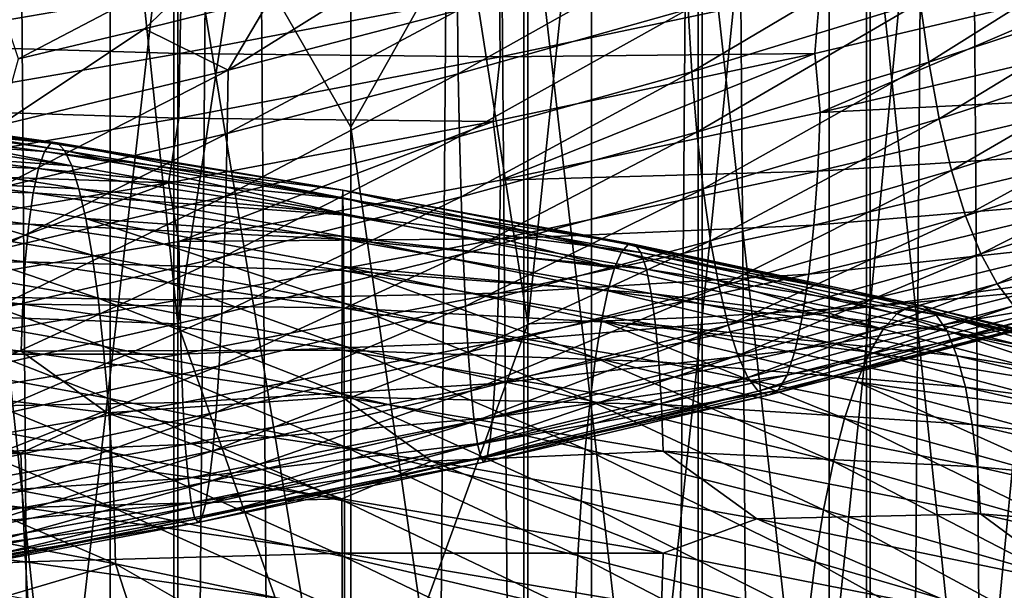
# Model space of a CAD drawing. Header units: metres. Extents: x -44 to 117, y -432 to 89.
# Tile 571 of 656: x -2.08 to 4.1, y -243.75 to -240.17. Entities that reach past the tile are written whole.
import ezdxf

# ---------------------------------------------------------------- set-up
doc = ezdxf.new("R2010")
doc.units = ezdxf.units.M
doc.layers.add('solid_125568', color=7, linetype='CONTINUOUS')

msp = doc.modelspace()

# ---------------------------------------------------------------- linework, layer by layer
at = {"layer": 'solid_125568'}
for points in [[(0, -312.351715, 242.333755), (0, -117.55674, 207.986145), (-1.509208, -117.572006, 207.899582)], [(1.509208, -312.366974, 242.247192), (1.509208, -117.572006, 207.899582), (0, -117.55674, 207.986145)], [(1.509208, -312.366974, 242.247192), (0, -117.55674, 207.986145), (0, -312.351715, 242.333755)], [(-1.509208, -312.366974, 242.247192), (-1.509208, -117.572006, 207.899582), (-2.998006, -117.617592, 207.641052)], [(-2.998006, -312.412567, 241.988663), (-1.509208, -312.366974, 242.247192), (-2.998006, -117.617592, 207.641052)], [(-1.509208, -312.366974, 242.247192), (0, -312.351715, 242.333755), (-1.509208, -117.572006, 207.899582)], [(2.998006, -312.412567, 241.988663), (2.998006, -117.617592, 207.641052), (1.509208, -117.572006, 207.899582)], [(1.509208, -312.366974, 242.247192), (2.998006, -312.412567, 241.988663), (1.509208, -117.572006, 207.899582)], [(4.446262, -312.487854, 241.561676), (4.446262, -117.692879, 207.214066), (2.998006, -117.617592, 207.641052)], [(2.998006, -312.412567, 241.988663), (4.446262, -312.487854, 241.561676), (2.998006, -117.617592, 207.641052)], [(2.998006, -316.805725, 217.073853), (2.998006, -122.010742, 182.726242), (4.446262, -121.935455, 183.153229)], [(4.446262, -316.730438, 217.500839), (2.998006, -316.805725, 217.073853), (4.446262, -121.935455, 183.153229)], [(-2.998006, -316.805725, 217.073853), (-2.998006, -122.010742, 182.726242), (-1.509208, -122.056328, 182.467712)], [(-1.509208, -316.851318, 216.815323), (-2.998006, -316.805725, 217.073853), (-1.509208, -122.056328, 182.467712)], [(-1.509208, -316.851318, 216.815323), (-1.509208, -122.056328, 182.467712), (0, -122.071594, 182.381149)], [(0, -316.866577, 216.72876), (0, -122.071594, 182.381149), (1.509208, -122.056328, 182.467712)], [(1.509208, -316.851318, 216.815323), (0, -316.866577, 216.72876), (1.509208, -122.056328, 182.467712)], [(1.509208, -316.851318, 216.815323), (1.509208, -122.056328, 182.467712), (2.998006, -122.010742, 182.726242)], [(2.998006, -316.805725, 217.073853), (1.509208, -316.851318, 216.815323), (2.998006, -122.010742, 182.726242)], [(0, -316.866577, 216.72876), (-1.509208, -316.851318, 216.815323), (0, -122.071594, 182.381149)], [(3.254865, -241.965134, 949.571716), (4.252891, -241.872818, 949.087769), (4.252891, -231.529037, 950.948547)], [(3.254865, -231.596939, 951.436462), (3.254865, -241.965134, 949.571716), (4.252891, -231.529037, 950.948547)], [(2.201037, -242.032196, 949.92334), (3.254865, -241.965134, 949.571716), (3.254865, -231.596939, 951.436462)], [(2.201037, -231.646255, 951.791016), (2.201037, -242.032196, 949.92334), (3.254865, -231.596939, 951.436462)], [(-2.177384, -231.647125, 951.797302), (-1.085199, -242.073517, 950.139832), (-1.085199, -231.676636, 952.009338)], [(-2.177384, -231.647125, 951.797302), (-2.177384, -242.033386, 949.929565), (-1.085199, -242.073517, 950.139832)], [(1.109473, -242.072922, 950.136719), (2.201037, -242.032196, 949.92334), (2.201037, -231.646255, 951.791016)], [(1.109473, -231.676193, 952.006165), (1.109473, -242.072922, 950.136719), (2.201037, -231.646255, 951.791016)], [(0, -234.959061, 951.54834), (-1.085199, -231.676636, 952.009338), (-1.085199, -242.073517, 950.139832)], [(1.109473, -231.676193, 952.006165), (0, -234.959061, 951.54834), (1.109473, -242.072922, 950.136719)], [(0, -245.126053, 949.558044), (0, -234.959061, 951.54834), (-1.085199, -242.073517, 950.139832)], [(1.109473, -242.072922, 950.136719), (0, -234.959061, 951.54834), (0, -245.126053, 949.558044)], [(0, -235.984512, 934.088745), (0, -240.83963, 933.094543), (-1.109473, -238.914276, 933.578735)], [(1.085199, -238.913666, 933.575623), (0, -240.83963, 933.094543), (0, -235.984512, 934.088745)], [(-1.109473, -238.914276, 933.578735), (-2.201037, -248.426346, 931.5755), (-2.201037, -238.955002, 933.792114)], [(-1.109473, -238.914276, 933.578735), (-1.109473, -248.374939, 931.364441), (-2.201037, -248.426346, 931.5755)], [(0, -245.667389, 931.975098), (-1.109473, -248.374939, 931.364441), (-1.109473, -238.914276, 933.578735)], [(0, -240.83963, 933.094543), (0, -245.667389, 931.975098), (-1.109473, -238.914276, 933.578735)], [(1.085199, -238.913666, 933.575623), (1.085199, -248.374176, 931.361389), (0, -240.83963, 933.094543)], [(2.177384, -248.42485, 931.569336), (1.085199, -248.374176, 931.361389), (1.085199, -238.913666, 933.575623)], [(2.177384, -238.953827, 933.78595), (2.177384, -248.42485, 931.569336), (1.085199, -238.913666, 933.575623)], [(3.232239, -248.508774, 931.914246), (2.177384, -248.42485, 931.569336), (2.177384, -238.953827, 933.78595)], [(3.232239, -239.020309, 934.134583), (3.232239, -248.508774, 931.914246), (2.177384, -238.953827, 933.78595)], [(4.231679, -248.624634, 932.390137), (3.232239, -248.508774, 931.914246), (3.232239, -239.020309, 934.134583)], [(4.231679, -239.112106, 934.615723), (4.231679, -248.624634, 932.390137), (3.232239, -239.020309, 934.134583)], [(3.621901, -240.432785, 957.305298), (3.56856, -240.056, 957.178162), (4.960423, -239.591751, 956.808899)], [(5.034594, -239.966278, 956.930237), (3.621901, -240.432785, 957.305298), (4.960423, -239.591751, 956.808899)], [(2.136696, -240.491821, 957.400024), (2.11307, -240.100342, 957.325012), (3.529019, -239.665833, 957.105652)], [(3.56856, -240.056, 957.178162), (2.136696, -240.491821, 957.400024), (3.529019, -239.665833, 957.105652)], [(-0.769206, -239.720703, 957.448547), (-2.083708, -240.410461, 957.135193), (-2.197899, -240.065109, 957.218506)], [(-0.769206, -239.720703, 957.448547), (-1.294148, -240.222076, 957.274902), (-2.083708, -240.410461, 957.135193)], [(-0.769206, -239.720703, 957.448547), (-0.500275, -240.024338, 957.369019), (-1.294148, -240.222076, 957.274902)], [(0.673332, -240.505325, 957.394165), (0.668668, -240.108932, 957.377747), (2.098341, -239.704453, 957.308899)], [(2.11307, -240.100342, 957.325012), (0.673332, -240.505325, 957.394165), (2.098341, -239.704453, 957.308899)], [(-0.768699, -240.4832, 957.295776), (-0.500275, -240.024338, 957.369019), (0.294425, -239.81752, 957.417175)], [(0.668668, -240.108932, 957.377747), (-0.768699, -240.4832, 957.295776), (0.294425, -239.81752, 957.417175)], [(4.901782, -239.90773, 962.353027), (2.908783, -240.377304, 962.688599), (2.941173, -240.747406, 962.576721)], [(2.940733, -239.974167, 962.729004), (2.908783, -240.377304, 962.688599), (4.901782, -239.90773, 962.353027)], [(4.901782, -239.90773, 962.353027), (2.941173, -240.747406, 962.576721), (4.912025, -240.281219, 962.242798)], [(-3.006006, -239.934586, 962.256226), (-3.039758, -240.320084, 962.387268), (-1.063312, -239.977539, 962.677124)], [(-1.063312, -239.977539, 962.677124), (-3.039758, -240.320084, 962.387268), (-1.072293, -240.377792, 962.754028)], [(-1.063312, -239.977539, 962.677124), (-1.072293, -240.377792, 962.754028), (0.932248, -239.994171, 962.838135)], [(0.932248, -239.994171, 962.838135), (0.936861, -240.399307, 962.855469), (2.940733, -239.974167, 962.729004)], [(2.940733, -239.974167, 962.729004), (0.936861, -240.399307, 962.855469), (2.908783, -240.377304, 962.688599)], [(3.68793, -240.787567, 957.484192), (3.621901, -240.432785, 957.305298), (5.034594, -239.966278, 956.930237)], [(5.126318, -240.31842, 957.101685), (3.68793, -240.787567, 957.484192), (5.034594, -239.966278, 956.930237)], [(-0.768699, -240.4832, 957.295776), (-1.294148, -240.222076, 957.274902), (-0.500275, -240.024338, 957.369019)], [(0.932248, -239.994171, 962.838135), (-1.072293, -240.377792, 962.754028), (0.936861, -240.399307, 962.855469)], [(-0.774153, -240.879593, 957.311401), (-0.768699, -240.4832, 957.295776), (0.668668, -240.108932, 957.377747)], [(0.673332, -240.505325, 957.394165), (-0.774153, -240.879593, 957.311401), (0.668668, -240.108932, 957.377747)], [(0.680777, -240.897522, 957.470032), (0.673332, -240.505325, 957.394165), (2.11307, -240.100342, 957.325012)], [(2.136696, -240.491821, 957.400024), (0.680777, -240.897522, 957.470032), (2.11307, -240.100342, 957.325012)], [(2.16861, -240.870239, 957.530884), (2.136696, -240.491821, 957.400024), (3.56856, -240.056, 957.178162)], [(3.621901, -240.432785, 957.305298), (2.16861, -240.870239, 957.530884), (3.56856, -240.056, 957.178162)], [(-2.197513, -240.826736, 957.064514), (-2.083708, -240.410461, 957.135193), (-1.294148, -240.222076, 957.274902)], [(-0.768699, -240.4832, 957.295776), (-2.197513, -240.826736, 957.064514), (-1.294148, -240.222076, 957.274902)], [(4.912025, -240.281219, 962.242798), (2.941173, -240.747406, 962.576721), (4.887396, -240.648987, 962.076477)], [(-3.039758, -240.320084, 962.387268), (-3.064903, -240.719772, 962.46167), (-1.072293, -240.377792, 962.754028)], [(3.765458, -241.11171, 957.711853), (3.68793, -240.787567, 957.484192), (5.126318, -240.31842, 957.101685)], [(5.233917, -240.639633, 957.320374), (3.765458, -241.11171, 957.711853), (5.126318, -240.31842, 957.101685)], [(-1.072293, -240.377792, 962.754028), (-3.064903, -240.719772, 962.46167), (-1.077789, -240.782944, 962.770569)], [(-1.072293, -240.377792, 962.754028), (-1.077789, -240.782944, 962.770569), (0.936861, -240.399307, 962.855469)], [(0.936861, -240.399307, 962.855469), (-1.077789, -240.782944, 962.770569), (0.890945, -240.804047, 962.810791)], [(2.908783, -240.377304, 962.688599), (0.890945, -240.804047, 962.810791), (0.937209, -241.172974, 962.70166)], [(0.936861, -240.399307, 962.855469), (0.890945, -240.804047, 962.810791), (2.908783, -240.377304, 962.688599)], [(2.908783, -240.377304, 962.688599), (0.937209, -241.172974, 962.70166), (2.941173, -240.747406, 962.576721)], [(-2.213025, -241.222641, 957.078369), (-2.197513, -240.826736, 957.064514), (-0.768699, -240.4832, 957.295776)], [(-0.774153, -240.879593, 957.311401), (-2.213025, -241.222641, 957.078369), (-0.768699, -240.4832, 957.295776)], [(2.208203, -241.226898, 957.714539), (2.16861, -240.870239, 957.530884), (3.621901, -240.432785, 957.305298)], [(3.68793, -240.787567, 957.484192), (2.208203, -241.226898, 957.714539), (3.621901, -240.432785, 957.305298)], [(-0.782976, -241.271896, 957.386475), (-0.774153, -240.879593, 957.311401), (0.673332, -240.505325, 957.394165)], [(0.680777, -240.897522, 957.470032), (-0.782976, -241.271896, 957.386475), (0.673332, -240.505325, 957.394165)], [(0.690904, -241.27684, 957.602295), (0.680777, -240.897522, 957.470032), (2.136696, -240.491821, 957.400024)], [(2.16861, -240.870239, 957.530884), (0.690904, -241.27684, 957.602295), (2.136696, -240.491821, 957.400024)], [(4.887396, -240.648987, 962.076477), (2.926339, -241.115204, 962.407532), (4.847693, -240.98967, 961.858032)], [(2.941173, -240.747406, 962.576721), (2.926339, -241.115204, 962.407532), (4.887396, -240.648987, 962.076477)], [(3.853026, -241.396698, 957.985413), (3.765458, -241.11171, 957.711853), (5.233917, -240.639633, 957.320374)], [(5.355451, -240.921417, 957.583618), (3.853026, -241.396698, 957.985413), (5.233917, -240.639633, 957.320374)], [(-3.689317, -240.690338, 926.152588), (-1.880911, -240.939804, 925.786804), (-3.768109, -240.745956, 925.767273)], [(-3.605745, -240.686386, 926.5495), (-1.838597, -240.938293, 926.190247), (-3.689317, -240.690338, 926.152588)], [(-1.838597, -240.938293, 926.190247), (-1.880911, -240.939804, 925.786804), (-3.689317, -240.690338, 926.152588)], [(-1.794609, -240.986664, 926.596069), (-1.838597, -240.938293, 926.190247), (-3.605745, -240.686386, 926.5495)], [(-3.518989, -240.73233, 926.948669), (-1.794609, -240.986664, 926.596069), (-3.605745, -240.686386, 926.5495)], [(-3.064903, -240.719772, 962.46167), (-3.080448, -241.124344, 962.476501), (-1.077789, -240.782944, 962.770569)], [(-3.768109, -240.745956, 925.767273), (-1.920975, -240.992996, 925.395325), (-3.840213, -240.853836, 925.402344)], [(-1.880911, -240.939804, 925.786804), (-1.920975, -240.992996, 925.395325), (-3.768109, -240.745956, 925.767273)], [(-1.749586, -241.08316, 926.994812), (-1.794609, -240.986664, 926.596069), (-3.518989, -240.73233, 926.948669)], [(-3.430711, -240.826462, 927.340698), (-1.749586, -241.08316, 926.994812), (-3.518989, -240.73233, 926.948669)], [(-1.077789, -240.782944, 962.770569), (-3.080448, -241.124344, 962.476501), (-1.142747, -241.189407, 962.718689)], [(-1.077789, -240.782944, 962.770569), (-1.142747, -241.189407, 962.718689), (0.890945, -240.804047, 962.810791)], [(2.941173, -240.747406, 962.576721), (0.937209, -241.172974, 962.70166), (2.926339, -241.115204, 962.407532)], [(2.254793, -241.553177, 957.947998), (2.208203, -241.226898, 957.714539), (3.68793, -240.787567, 957.484192)], [(3.765458, -241.11171, 957.711853), (2.254793, -241.553177, 957.947998), (3.68793, -240.787567, 957.484192)], [(-3.840213, -240.853836, 925.402344), (-1.957809, -241.098541, 925.024658), (-3.904047, -241.009903, 925.064392)], [(-1.920975, -240.992996, 925.395325), (-1.957809, -241.098541, 925.024658), (-3.840213, -240.853836, 925.402344)], [(-3.34304, -240.96698, 927.716309), (-1.749586, -241.08316, 926.994812), (-3.430711, -240.826462, 927.340698)], [(0.890945, -240.804047, 962.810791), (-1.142747, -241.189407, 962.718689), (-1.077539, -241.55632, 962.615417)], [(0.890945, -240.804047, 962.810791), (-1.077539, -241.55632, 962.615417), (0.937209, -241.172974, 962.70166)], [(1.085199, -248.374176, 931.361389), (0, -245.667389, 931.975098), (0, -240.83963, 933.094543)], [(-2.238016, -241.614456, 957.151062), (-2.213025, -241.222641, 957.078369), (-0.774153, -240.879593, 957.311401)], [(-0.782976, -241.271896, 957.386475), (-2.238016, -241.614456, 957.151062), (-0.774153, -240.879593, 957.311401)], [(-0.794752, -241.651443, 957.518005), (-0.782976, -241.271896, 957.386475), (0.680777, -240.897522, 957.470032)], [(0.690904, -241.27684, 957.602295), (-0.794752, -241.651443, 957.518005), (0.680777, -240.897522, 957.470032)], [(0.703616, -241.634613, 957.788025), (0.690904, -241.27684, 957.602295), (2.16861, -240.870239, 957.530884)], [(2.208203, -241.226898, 957.714539), (0.703616, -241.634613, 957.788025), (2.16861, -240.870239, 957.530884)], [(-3.34304, -240.96698, 927.716309), (-1.704649, -241.225937, 927.377075), (-1.749586, -241.08316, 926.994812)], [(-3.258428, -241.152023, 928.066284), (-1.704649, -241.225937, 927.377075), (-3.34304, -240.96698, 927.716309)], [(-1.880911, -240.939804, 925.786804), (-0.051187, -241.234344, 925.609924), (-1.920975, -240.992996, 925.395325)], [(-1.838597, -240.938293, 926.190247), (-0.050611, -241.234131, 926.015564), (-1.880911, -240.939804, 925.786804)], [(-0.050611, -241.234131, 926.015564), (-0.051187, -241.234344, 925.609924), (-1.880911, -240.939804, 925.786804)], [(-0.049888, -241.283813, 926.423584), (-0.050611, -241.234131, 926.015564), (-1.838597, -240.938293, 926.190247)], [(-1.794609, -240.986664, 926.596069), (-0.049888, -241.283813, 926.423584), (-1.838597, -240.938293, 926.190247)], [(3.948814, -241.635086, 958.300964), (3.853026, -241.396698, 957.985413), (5.355451, -240.921417, 957.583618)], [(5.488542, -241.156418, 957.887756), (3.948814, -241.635086, 958.300964), (5.355451, -240.921417, 957.583618)], [(-3.904047, -241.009903, 925.064392), (-1.99042, -241.252365, 924.681458), (-3.958333, -241.208817, 924.759338)], [(-1.957809, -241.098541, 925.024658), (-1.99042, -241.252365, 924.681458), (-3.904047, -241.009903, 925.064392)], [(-1.920975, -240.992996, 925.395325), (-0.052067, -241.28624, 925.216248), (-1.957809, -241.098541, 925.024658)], [(-0.051187, -241.234344, 925.609924), (-0.052067, -241.28624, 925.216248), (-1.920975, -240.992996, 925.395325)], [(-0.048632, -241.381607, 926.824585), (-0.049888, -241.283813, 926.423584), (-1.794609, -240.986664, 926.596069)], [(-1.749586, -241.08316, 926.994812), (-0.048632, -241.381607, 926.824585), (-1.794609, -240.986664, 926.596069)], [(4.847693, -240.98967, 961.858032), (2.902455, -241.455505, 962.184998), (4.794349, -241.295853, 961.593872)], [(2.926339, -241.115204, 962.407532), (2.902455, -241.455505, 962.184998), (4.847693, -240.98967, 961.858032)], [(-1.957809, -241.098541, 925.024658), (-0.053215, -241.390518, 924.843506), (-1.99042, -241.252365, 924.681458)], [(-0.052067, -241.28624, 925.216248), (-0.053215, -241.390518, 924.843506), (-1.957809, -241.098541, 925.024658)], [(-1.704649, -241.225937, 927.377075), (-0.048632, -241.381607, 926.824585), (-1.749586, -241.08316, 926.994812)], [(-3.258428, -241.152023, 928.066284), (-1.66124, -241.413086, 927.733398), (-1.704649, -241.225937, 927.377075)], [(-1.62074, -241.642685, 928.054443), (-1.66124, -241.413086, 927.733398), (-3.258428, -241.152023, 928.066284)], [(-3.17926, -241.379745, 928.381531), (-1.62074, -241.642685, 928.054443), (-3.258428, -241.152023, 928.066284)], [(-3.080448, -241.124344, 962.476501), (-3.171498, -241.5327, 962.412292), (-1.142747, -241.189407, 962.718689)], [(2.926339, -241.115204, 962.407532), (0.932336, -241.540619, 962.530701), (2.902455, -241.455505, 962.184998)], [(0.937209, -241.172974, 962.70166), (0.932336, -241.540619, 962.530701), (2.926339, -241.115204, 962.407532)], [(2.307414, -241.840485, 958.228271), (2.254793, -241.553177, 957.947998), (3.765458, -241.11171, 957.711853)], [(3.853026, -241.396698, 957.985413), (2.307414, -241.840485, 958.228271), (3.765458, -241.11171, 957.711853)], [(4.050439, -241.823547, 958.650513), (3.948814, -241.635086, 958.300964), (5.488542, -241.156418, 957.887756)], [(5.629917, -241.34137, 958.225098), (4.050439, -241.823547, 958.650513), (5.488542, -241.156418, 957.887756)], [(-3.958333, -241.208817, 924.759338), (-2.01803, -241.449234, 924.371948), (-4.002125, -241.445221, 924.493347)], [(-1.99042, -241.252365, 924.681458), (-2.01803, -241.449234, 924.371948), (-3.958333, -241.208817, 924.759338)], [(-1.142747, -241.189407, 962.718689), (-3.171498, -241.5327, 962.412292), (-3.080297, -241.896698, 962.32019)], [(-1.142747, -241.189407, 962.718689), (-3.080297, -241.896698, 962.32019), (-1.077539, -241.55632, 962.615417)], [(0.937209, -241.172974, 962.70166), (-1.077539, -241.55632, 962.615417), (0.932336, -241.540619, 962.530701)], [(-2.271565, -241.993469, 957.279602), (-2.238016, -241.614456, 957.151062), (-0.782976, -241.271896, 957.386475)], [(-0.794752, -241.651443, 957.518005), (-2.271565, -241.993469, 957.279602), (-0.782976, -241.271896, 957.386475)], [(-1.99042, -241.252365, 924.681458), (-0.054232, -241.543167, 924.498352), (-2.01803, -241.449234, 924.371948)], [(-0.053215, -241.390518, 924.843506), (-0.054232, -241.543167, 924.498352), (-1.99042, -241.252365, 924.681458)], [(-1.704649, -241.225937, 927.377075), (-0.046936, -241.525635, 927.208923), (-0.048632, -241.381607, 926.824585)], [(-1.66124, -241.413086, 927.733398), (-0.046936, -241.525635, 927.208923), (-1.704649, -241.225937, 927.377075)], [(-0.809066, -242.009506, 957.703003), (-0.794752, -241.651443, 957.518005), (0.690904, -241.27684, 957.602295)], [(0.703616, -241.634613, 957.788025), (-0.809066, -242.009506, 957.703003), (0.690904, -241.27684, 957.602295)], [(-0.052067, -241.28624, 925.216248), (1.817619, -241.626633, 925.229736), (-0.053215, -241.390518, 924.843506)], [(-0.051187, -241.234344, 925.609924), (1.779302, -241.57489, 925.621582), (-0.052067, -241.28624, 925.216248)], [(1.779302, -241.57489, 925.621582), (1.817619, -241.626633, 925.229736), (-0.052067, -241.28624, 925.216248)], [(-0.050611, -241.234131, 926.015564), (1.738129, -241.574844, 926.025085), (-0.051187, -241.234344, 925.609924)], [(1.738129, -241.574844, 926.025085), (1.779302, -241.57489, 925.621582), (-0.051187, -241.234344, 925.609924)], [(1.695574, -241.62471, 926.430908), (1.738129, -241.574844, 926.025085), (-0.050611, -241.234131, 926.015564)], [(-0.049888, -241.283813, 926.423584), (1.695574, -241.62471, 926.430908), (-0.050611, -241.234131, 926.015564)], [(1.653045, -241.722702, 926.829529), (1.695574, -241.62471, 926.430908), (-0.049888, -241.283813, 926.423584)], [(-0.048632, -241.381607, 926.824585), (1.653045, -241.722702, 926.829529), (-0.049888, -241.283813, 926.423584)], [(0.718742, -241.962158, 958.024048), (0.703616, -241.634613, 957.788025), (2.208203, -241.226898, 957.714539)], [(2.254793, -241.553177, 957.947998), (0.718742, -241.962158, 958.024048), (2.208203, -241.226898, 957.714539)], [(4.794349, -241.295853, 961.593872), (2.870457, -241.760971, 961.91571), (4.72878, -241.560181, 961.290222)], [(2.902455, -241.455505, 962.184998), (2.870457, -241.760971, 961.91571), (4.794349, -241.295853, 961.593872)], [(4.155761, -241.959671, 959.024963), (4.050439, -241.823547, 958.650513), (5.629917, -241.34137, 958.225098)], [(-1.584064, -241.911804, 928.331848), (-1.62074, -241.642685, 928.054443), (-3.17926, -241.379745, 928.381531)], [(-3.107379, -241.647263, 928.653687), (-1.584064, -241.911804, 928.331848), (-3.17926, -241.379745, 928.381531)], [(-0.053215, -241.390518, 924.843506), (1.852174, -241.730774, 924.858459), (-0.054232, -241.543167, 924.498352)], [(1.817619, -241.626633, 925.229736), (1.852174, -241.730774, 924.858459), (-0.053215, -241.390518, 924.843506)], [(-0.046936, -241.525635, 927.208923), (1.653045, -241.722702, 926.829529), (-0.048632, -241.381607, 926.824585)], [(2.364825, -242.081375, 958.551331), (2.307414, -241.840485, 958.228271), (3.853026, -241.396698, 957.985413)], [(3.948814, -241.635086, 958.300964), (2.364825, -242.081375, 958.551331), (3.853026, -241.396698, 957.985413)], [(-4.002125, -241.445221, 924.493347), (-2.040202, -241.683807, 924.102234), (-4.034584, -241.713745, 924.272583)], [(-2.01803, -241.449234, 924.371948), (-2.040202, -241.683807, 924.102234), (-4.002125, -241.445221, 924.493347)], [(-2.01803, -241.449234, 924.371948), (-0.054853, -241.738953, 924.187073), (-2.040202, -241.683807, 924.102234)], [(-0.054232, -241.543167, 924.498352), (-0.054853, -241.738953, 924.187073), (-2.01803, -241.449234, 924.371948)], [(-1.66124, -241.413086, 927.733398), (-0.045223, -241.713928, 927.567261), (-0.046936, -241.525635, 927.208923)], [(-0.043849, -241.944565, 927.890076), (-0.045223, -241.713928, 927.567261), (-1.66124, -241.413086, 927.733398)], [(-1.62074, -241.642685, 928.054443), (-0.043849, -241.944565, 927.890076), (-1.66124, -241.413086, 927.733398)], [(2.902455, -241.455505, 962.184998), (0.92454, -241.880539, 962.305908), (2.870457, -241.760971, 961.91571)], [(0.932336, -241.540619, 962.530701), (0.92454, -241.880539, 962.305908), (2.902455, -241.455505, 962.184998)], [(-0.046936, -241.525635, 927.208923), (1.611475, -241.866913, 927.211548), (1.653045, -241.722702, 926.829529)], [(-0.045223, -241.713928, 927.567261), (1.611475, -241.866913, 927.211548), (-0.046936, -241.525635, 927.208923)], [(-1.077539, -241.55632, 962.615417), (-3.080297, -241.896698, 962.32019), (-1.072394, -241.923645, 962.443848)], [(-1.077539, -241.55632, 962.615417), (-1.072394, -241.923645, 962.443848), (0.932336, -241.540619, 962.530701)], [(0.932336, -241.540619, 962.530701), (-1.072394, -241.923645, 962.443848), (0.92454, -241.880539, 962.305908)], [(-0.054232, -241.543167, 924.498352), (1.882765, -241.883316, 924.514587), (-0.054853, -241.738953, 924.187073)], [(1.852174, -241.730774, 924.858459), (1.882765, -241.883316, 924.514587), (-0.054232, -241.543167, 924.498352)], [(0.735824, -242.2509, 958.307434), (0.718742, -241.962158, 958.024048), (2.254793, -241.553177, 957.947998)], [(2.307414, -241.840485, 958.228271), (0.735824, -242.2509, 958.307434), (2.254793, -241.553177, 957.947998)], [(1.695574, -241.62471, 926.430908), (3.422004, -242.009842, 926.615784), (1.738129, -241.574844, 926.025085)], [(1.738129, -241.574844, 926.025085), (3.50736, -241.960938, 926.216614), (1.779302, -241.57489, 925.621582)], [(3.422004, -242.009842, 926.615784), (3.50736, -241.960938, 926.216614), (1.738129, -241.574844, 926.025085)], [(1.779302, -241.57489, 925.621582), (3.589819, -241.96199, 925.819458), (1.817619, -241.626633, 925.229736)], [(3.50736, -241.960938, 926.216614), (3.589819, -241.96199, 925.819458), (1.779302, -241.57489, 925.621582)], [(4.72878, -241.560181, 961.290222), (2.831261, -242.024216, 961.605957), (4.652327, -241.775269, 960.95343)], [(2.870457, -241.760971, 961.91571), (2.831261, -242.024216, 961.605957), (4.72878, -241.560181, 961.290222)], [(-1.551587, -242.213287, 928.561584), (-1.584064, -241.911804, 928.331848), (-3.107379, -241.647263, 928.653687)], [(-3.04375, -241.947418, 928.878906), (-1.551587, -242.213287, 928.561584), (-3.107379, -241.647263, 928.653687)], [(-2.312746, -242.351044, 957.461121), (-2.271565, -241.993469, 957.279602), (-0.794752, -241.651443, 957.518005)], [(-0.809066, -242.009506, 957.703003), (-2.312746, -242.351044, 957.461121), (-0.794752, -241.651443, 957.518005)], [(-0.042794, -242.214584, 928.168945), (-0.043849, -241.944565, 927.890076), (-1.62074, -241.642685, 928.054443)], [(-1.584064, -241.911804, 928.331848), (-0.042794, -242.214584, 928.168945), (-1.62074, -241.642685, 928.054443)], [(-0.825578, -242.337448, 957.938354), (-0.809066, -242.009506, 957.703003), (0.703616, -241.634613, 957.788025)], [(0.718742, -241.962158, 958.024048), (-0.825578, -242.337448, 957.938354), (0.703616, -241.634613, 957.788025)], [(1.653045, -241.722702, 926.829529), (3.336168, -242.106903, 927.007629), (1.695574, -241.62471, 926.430908)], [(3.336168, -242.106903, 927.007629), (3.422004, -242.009842, 926.615784), (1.695574, -241.62471, 926.430908)], [(1.817619, -241.626633, 925.229736), (3.666902, -242.014725, 925.433411), (1.852174, -241.730774, 924.858459)], [(3.589819, -241.96199, 925.819458), (3.666902, -242.014725, 925.433411), (1.817619, -241.626633, 925.229736)], [(2.425561, -242.272415, 958.908997), (2.364825, -242.081375, 958.551331), (3.948814, -241.635086, 958.300964)], [(4.050439, -241.823547, 958.650513), (2.425561, -242.272415, 958.908997), (3.948814, -241.635086, 958.300964)], [(-4.034584, -241.713745, 924.272583), (-2.056608, -241.95076, 923.878601), (-4.054884, -242.009018, 924.10321)], [(-2.040202, -241.683807, 924.102234), (-2.056608, -241.95076, 923.878601), (-4.034584, -241.713745, 924.272583)], [(-2.040202, -241.683807, 924.102234), (-0.055155, -241.97258, 923.915833), (-2.056608, -241.95076, 923.878601)], [(-0.054853, -241.738953, 924.187073), (-0.055155, -241.97258, 923.915833), (-2.040202, -241.683807, 924.102234)], [(-0.045223, -241.713928, 927.567261), (1.571469, -242.055405, 927.567566), (1.611475, -241.866913, 927.211548)], [(1.533698, -242.286224, 927.888062), (1.571469, -242.055405, 927.567566), (-0.045223, -241.713928, 927.567261)], [(-0.043849, -241.944565, 927.890076), (1.533698, -242.286224, 927.888062), (-0.045223, -241.713928, 927.567261)], [(-0.054853, -241.738953, 924.187073), (1.909142, -242.079025, 924.204224), (-0.055155, -241.97258, 923.915833)], [(1.882765, -241.883316, 924.514587), (1.909142, -242.079025, 924.204224), (-0.054853, -241.738953, 924.187073)], [(2.870457, -241.760971, 961.91571), (0.914247, -242.185379, 962.033752), (2.831261, -242.024216, 961.605957)], [(0.92454, -241.880539, 962.305908), (0.914247, -242.185379, 962.033752), (2.870457, -241.760971, 961.91571)], [(1.611475, -241.866913, 927.211548), (3.336168, -242.106903, 927.007629), (1.653045, -241.722702, 926.829529)], [(1.852174, -241.730774, 924.858459), (3.736773, -242.119858, 925.067261), (1.882765, -241.883316, 924.514587)], [(3.666902, -242.014725, 925.433411), (3.736773, -242.119858, 925.067261), (1.852174, -241.730774, 924.858459)], [(4.652327, -241.775269, 960.95343), (2.785708, -242.237915, 961.262329), (4.565979, -241.933868, 960.589905)], [(2.831261, -242.024216, 961.605957), (2.785708, -242.237915, 961.262329), (4.652327, -241.775269, 960.95343)], [(0.754212, -242.493317, 958.633972), (0.735824, -242.2509, 958.307434), (2.307414, -241.840485, 958.228271)], [(2.364825, -242.081375, 958.551331), (0.754212, -242.493317, 958.633972), (2.307414, -241.840485, 958.228271)], [(2.488494, -242.411148, 959.291931), (2.425561, -242.272415, 958.908997), (4.050439, -241.823547, 958.650513)], [(4.155761, -241.959671, 959.024963), (2.488494, -242.411148, 959.291931), (4.050439, -241.823547, 958.650513)], [(-3.080297, -241.896698, 962.32019), (-3.065192, -242.26355, 962.149048), (-1.072394, -241.923645, 962.443848)], [(-1.072394, -241.923645, 962.443848), (-1.064012, -242.263138, 962.218445), (0.92454, -241.880539, 962.305908)], [(0.92454, -241.880539, 962.305908), (-1.064012, -242.263138, 962.218445), (0.914247, -242.185379, 962.033752)], [(1.571469, -242.055405, 927.567566), (3.251799, -242.250275, 927.382874), (1.611475, -241.866913, 927.211548)], [(1.611475, -241.866913, 927.211548), (3.251799, -242.250275, 927.382874), (3.336168, -242.106903, 927.007629)], [(1.882765, -241.883316, 924.514587), (3.798629, -242.273361, 924.727722), (1.909142, -242.079025, 924.204224)], [(3.736773, -242.119858, 925.067261), (3.798629, -242.273361, 924.727722), (1.882765, -241.883316, 924.514587)], [(3.254865, -252.22554, 947.184021), (4.252891, -252.109009, 946.705322), (4.252891, -241.872818, 949.087769)], [(3.254865, -241.965134, 949.571716), (3.254865, -252.22554, 947.184021), (4.252891, -241.872818, 949.087769)], [(-2.056608, -241.95076, 923.878601), (-2.066933, -242.244766, 923.707275), (-4.054884, -242.009018, 924.10321)], [(-1.072394, -241.923645, 962.443848), (-3.065192, -242.26355, 962.149048), (-1.064012, -242.263138, 962.218445)], [(-1.523717, -242.538925, 928.740601), (-1.551587, -242.213287, 928.561584), (-3.04375, -241.947418, 928.878906)], [(-2.98929, -242.272018, 929.054199), (-1.523717, -242.538925, 928.740601), (-3.04375, -241.947418, 928.878906)], [(-2.056608, -241.95076, 923.878601), (-0.055322, -242.238739, 923.690918), (-2.066933, -242.244766, 923.707275)], [(-0.055155, -241.97258, 923.915833), (-0.055322, -242.238739, 923.690918), (-2.056608, -241.95076, 923.878601)], [(-0.041837, -242.5168, 928.399902), (-0.042794, -242.214584, 928.168945), (-1.584064, -241.911804, 928.331848)], [(-1.551587, -242.213287, 928.561584), (-0.041837, -242.5168, 928.399902), (-1.584064, -241.911804, 928.331848)], [(-0.844231, -242.626678, 958.22113), (-0.825578, -242.337448, 957.938354), (0.718742, -241.962158, 958.024048)], [(0.735824, -242.2509, 958.307434), (-0.844231, -242.626678, 958.22113), (0.718742, -241.962158, 958.024048)], [(1.499116, -242.556381, 928.164673), (1.533698, -242.286224, 927.888062), (-0.043849, -241.944565, 927.890076)], [(-0.042794, -242.214584, 928.168945), (1.499116, -242.556381, 928.164673), (-0.043849, -241.944565, 927.890076)], [(2.201037, -252.310181, 947.53186), (3.254865, -252.22554, 947.184021), (3.254865, -241.965134, 949.571716)], [(2.201037, -242.032196, 949.92334), (2.201037, -252.310181, 947.53186), (3.254865, -241.965134, 949.571716)], [(2.552519, -242.495087, 959.690857), (2.488494, -242.411148, 959.291931), (4.155761, -241.959671, 959.024963)], [(4.262662, -242.041016, 959.4151), (2.552519, -242.495087, 959.690857), (4.155761, -241.959671, 959.024963)], [(4.565979, -241.933868, 960.589905), (2.73428, -242.394775, 960.891296), (4.470718, -242.030319, 960.206543)], [(2.785708, -242.237915, 961.262329), (2.73428, -242.394775, 960.891296), (4.565979, -241.933868, 960.589905)], [(3.422004, -242.009842, 926.615784), (5.109631, -242.439713, 926.976074), (3.50736, -241.960938, 926.216614)], [(3.50736, -241.960938, 926.216614), (5.236819, -242.392944, 926.587952), (3.589819, -241.96199, 925.819458)], [(5.109631, -242.439713, 926.976074), (5.236819, -242.392944, 926.587952), (3.50736, -241.960938, 926.216614)], [(3.589819, -241.96199, 925.819458), (5.35963, -242.396164, 926.201294), (3.666902, -242.014725, 925.433411)], [(5.236819, -242.392944, 926.587952), (5.35963, -242.396164, 926.201294), (3.589819, -241.96199, 925.819458)], [(-4.054884, -242.009018, 924.10321), (-2.066933, -242.244766, 923.707275), (-3.539046, -242.382278, 923.866577)], [(-2.360712, -242.678497, 957.692566), (-2.312746, -242.351044, 957.461121), (-0.809066, -242.009506, 957.703003)], [(-0.825578, -242.337448, 957.938354), (-2.360712, -242.678497, 957.692566), (-0.809066, -242.009506, 957.703003)], [(-0.055155, -241.97258, 923.915833), (1.930717, -242.312592, 923.933655), (-0.055322, -242.238739, 923.690918)], [(1.909142, -242.079025, 924.204224), (1.930717, -242.312592, 923.933655), (-0.055155, -241.97258, 923.915833)], [(2.831261, -242.024216, 961.605957), (0.901866, -242.447815, 961.720825), (2.785708, -242.237915, 961.262329)], [(0.914247, -242.185379, 962.033752), (0.901866, -242.447815, 961.720825), (2.831261, -242.024216, 961.605957)], [(3.336168, -242.106903, 927.007629), (4.981461, -242.534744, 927.356689), (3.422004, -242.009842, 926.615784)], [(4.981461, -242.534744, 927.356689), (5.109631, -242.439713, 926.976074), (3.422004, -242.009842, 926.615784)], [(3.666902, -242.014725, 925.433411), (5.474605, -242.451065, 925.824951), (3.736773, -242.119858, 925.067261)], [(5.35963, -242.396164, 926.201294), (5.474605, -242.451065, 925.824951), (3.666902, -242.014725, 925.433411)], [(-2.177384, -242.033386, 949.929565), (-1.085199, -252.36232, 947.745972), (-1.085199, -242.073517, 950.139832)], [(-2.177384, -242.033386, 949.929565), (-2.177384, -252.311676, 947.537964), (-1.085199, -252.36232, 947.745972)], [(0, -245.126053, 949.558044), (-1.085199, -242.073517, 950.139832), (-1.085199, -252.36232, 947.745972)], [(1.109473, -242.072922, 950.136719), (0, -245.126053, 949.558044), (1.109473, -252.361572, 947.74292)], [(0.773376, -242.685989, 958.995422), (0.754212, -242.493317, 958.633972), (2.364825, -242.081375, 958.551331)], [(2.425561, -242.272415, 958.908997), (0.773376, -242.685989, 958.995422), (2.364825, -242.081375, 958.551331)], [(1.109473, -252.361572, 947.74292), (2.201037, -252.310181, 947.53186), (2.201037, -242.032196, 949.92334)], [(1.109473, -242.072922, 950.136719), (1.109473, -252.361572, 947.74292), (2.201037, -242.032196, 949.92334)], [(1.533698, -242.286224, 927.888062), (3.094029, -242.668106, 928.046387), (1.571469, -242.055405, 927.567566)], [(1.571469, -242.055405, 927.567566), (3.170522, -242.437988, 927.732239), (3.251799, -242.250275, 927.382874)], [(3.094029, -242.668106, 928.046387), (3.170522, -242.437988, 927.732239), (1.571469, -242.055405, 927.567566)], [(1.909142, -242.079025, 924.204224), (3.851708, -242.469986, 924.421021), (1.930717, -242.312592, 923.933655)], [(3.798629, -242.273361, 924.727722), (3.851708, -242.469986, 924.421021), (1.909142, -242.079025, 924.204224)], [(2.616136, -242.521851, 960.096558), (2.552519, -242.495087, 959.690857), (4.262662, -242.041016, 959.4151)], [(4.368639, -242.065292, 959.812012), (2.616136, -242.521851, 960.096558), (4.262662, -242.041016, 959.4151)], [(2.677365, -242.489166, 960.499756), (2.616136, -242.521851, 960.096558), (4.368639, -242.065292, 959.812012)], [(4.470718, -242.030319, 960.206543), (2.677365, -242.489166, 960.499756), (4.368639, -242.065292, 959.812012)], [(2.73428, -242.394775, 960.891296), (2.677365, -242.489166, 960.499756), (4.470718, -242.030319, 960.206543)], [(3.251799, -242.250275, 927.382874), (4.981461, -242.534744, 927.356689), (3.336168, -242.106903, 927.007629)], [(3.736773, -242.119858, 925.067261), (5.578999, -242.558319, 925.467468), (3.798629, -242.273361, 924.727722)], [(5.474605, -242.451065, 925.824951), (5.578999, -242.558319, 925.467468), (3.736773, -242.119858, 925.067261)], [(-1.064012, -242.263138, 962.218445), (-1.052481, -242.567505, 961.945801), (0.914247, -242.185379, 962.033752)], [(0.914247, -242.185379, 962.033752), (-1.052481, -242.567505, 961.945801), (0.901866, -242.447815, 961.720825)], [(-2.066933, -242.244766, 923.707275), (-1.527409, -242.632309, 923.522705), (-3.539046, -242.382278, 923.866577)], [(-3.065192, -242.26355, 962.149048), (-3.040725, -242.602631, 961.924805), (-1.064012, -242.263138, 962.218445)], [(-1.064012, -242.263138, 962.218445), (-3.040725, -242.602631, 961.924805), (-1.052481, -242.567505, 961.945801)], [(-1.501075, -242.880478, 928.865967), (-1.523717, -242.538925, 928.740601), (-2.98929, -242.272018, 929.054199)], [(-2.945123, -242.612869, 929.176636), (-1.501075, -242.880478, 928.865967), (-2.98929, -242.272018, 929.054199)], [(-0.055322, -242.238739, 923.690918), (-0.055554, -242.532104, 923.518555), (-2.066933, -242.244766, 923.707275)], [(-2.066933, -242.244766, 923.707275), (-0.055554, -242.532104, 923.518555), (-1.527409, -242.632309, 923.522705)], [(-0.040873, -242.843018, 928.579834), (-0.041837, -242.5168, 928.399902), (-1.551587, -242.213287, 928.561584)], [(-1.523717, -242.538925, 928.740601), (-0.040873, -242.843018, 928.579834), (-1.551587, -242.213287, 928.561584)], [(-0.865078, -242.869644, 958.547119), (-0.844231, -242.626678, 958.22113), (0.735824, -242.2509, 958.307434)], [(0.754212, -242.493317, 958.633972), (-0.865078, -242.869644, 958.547119), (0.735824, -242.2509, 958.307434)], [(-0.055322, -242.238739, 923.690918), (1.946792, -242.57872, 923.709045), (-0.055554, -242.532104, 923.518555)], [(1.930717, -242.312592, 923.933655), (1.946792, -242.57872, 923.709045), (-0.055322, -242.238739, 923.690918)], [(1.468539, -242.858719, 928.393494), (1.499116, -242.556381, 928.164673), (-0.042794, -242.214584, 928.168945)], [(-0.041837, -242.5168, 928.399902), (1.468539, -242.858719, 928.393494), (-0.042794, -242.214584, 928.168945)], [(0.793212, -242.82637, 959.382446), (0.773376, -242.685989, 958.995422), (2.425561, -242.272415, 958.908997)], [(2.488494, -242.411148, 959.291931), (0.793212, -242.82637, 959.382446), (2.425561, -242.272415, 958.908997)], [(2.785708, -242.237915, 961.262329), (0.887727, -242.660492, 961.373657), (2.73428, -242.394775, 960.891296)], [(0.901866, -242.447815, 961.720825), (0.887727, -242.660492, 961.373657), (2.785708, -242.237915, 961.262329)], [(3.170522, -242.437988, 927.732239), (4.855249, -242.676193, 927.720825), (3.251799, -242.250275, 927.382874)], [(3.251799, -242.250275, 927.382874), (4.855249, -242.676193, 927.720825), (4.981461, -242.534744, 927.356689)], [(3.798629, -242.273361, 924.727722), (5.671417, -242.713852, 925.135437), (3.851708, -242.469986, 924.421021)], [(5.578999, -242.558319, 925.467468), (5.671417, -242.713852, 925.135437), (3.798629, -242.273361, 924.727722)], [(1.499116, -242.556381, 928.164673), (3.024199, -242.937653, 928.317139), (1.533698, -242.286224, 927.888062)], [(3.024199, -242.937653, 928.317139), (3.094029, -242.668106, 928.046387), (1.533698, -242.286224, 927.888062)], [(1.930717, -242.312592, 923.933655), (3.894917, -242.704407, 924.153259), (1.946792, -242.57872, 923.709045)], [(3.851708, -242.469986, 924.421021), (3.894917, -242.704407, 924.153259), (1.930717, -242.312592, 923.933655)], [(-3.539046, -242.382278, 923.866577), (-2.067334, -242.884659, 923.543396), (-4.055375, -242.650284, 923.940308)], [(-3.539046, -242.382278, 923.866577), (-1.527409, -242.632309, 923.522705), (-2.067334, -242.884659, 923.543396)], [(-2.414893, -242.967239, 957.971069), (-2.360712, -242.678497, 957.692566), (-0.825578, -242.337448, 957.938354)], [(-0.844231, -242.626678, 958.22113), (-2.414893, -242.967239, 957.971069), (-0.825578, -242.337448, 957.938354)], [(2.73428, -242.394775, 960.891296), (0.871798, -242.816147, 960.998718), (2.677365, -242.489166, 960.499756)], [(0.887727, -242.660492, 961.373657), (0.871798, -242.816147, 960.998718), (2.73428, -242.394775, 960.891296)], [(-1.052481, -242.567505, 961.945801), (-1.037905, -242.829376, 961.632568), (0.901866, -242.447815, 961.720825)], [(0.901866, -242.447815, 961.720825), (-1.037905, -242.829376, 961.632568), (0.887727, -242.660492, 961.373657)], [(0.81364, -242.911957, 959.785645), (0.793212, -242.82637, 959.382446), (2.488494, -242.411148, 959.291931)], [(2.552519, -242.495087, 959.690857), (0.81364, -242.911957, 959.785645), (2.488494, -242.411148, 959.291931)], [(3.094029, -242.668106, 928.046387), (4.619277, -243.090668, 928.363159), (3.170522, -242.437988, 927.732239)], [(3.170522, -242.437988, 927.732239), (4.733624, -242.862137, 928.059326), (4.855249, -242.676193, 927.720825)], [(4.619277, -243.090668, 928.363159), (4.733624, -242.862137, 928.059326), (3.170522, -242.437988, 927.732239)], [(-0.887707, -243.062912, 958.90802), (-0.865078, -242.869644, 958.547119), (0.754212, -242.493317, 958.633972)], [(0.773376, -242.685989, 958.995422), (-0.887707, -243.062912, 958.90802), (0.754212, -242.493317, 958.633972)], [(1.442583, -243.185043, 928.571594), (1.468539, -242.858719, 928.393494), (-0.041837, -242.5168, 928.399902)], [(-0.040873, -242.843018, 928.579834), (1.442583, -243.185043, 928.571594), (-0.041837, -242.5168, 928.399902)], [(0.834181, -242.940323, 960.195618), (0.81364, -242.911957, 959.785645), (2.552519, -242.495087, 959.690857)], [(2.616136, -242.521851, 960.096558), (0.834181, -242.940323, 960.195618), (2.552519, -242.495087, 959.690857)], [(2.677365, -242.489166, 960.499756), (0.85387, -242.909164, 960.603149), (2.616136, -242.521851, 960.096558)], [(0.871798, -242.816147, 960.998718), (0.85387, -242.909164, 960.603149), (2.677365, -242.489166, 960.499756)], [(3.851708, -242.469986, 924.421021), (5.750597, -242.912399, 924.835022), (3.894917, -242.704407, 924.153259)], [(5.671417, -242.713852, 925.135437), (5.750597, -242.912399, 924.835022), (3.851708, -242.469986, 924.421021)], [(-3.040725, -242.602631, 961.924805), (-3.007498, -242.906647, 961.654053), (-1.052481, -242.567505, 961.945801)], [(-1.052481, -242.567505, 961.945801), (-3.007498, -242.906647, 961.654053), (-1.037905, -242.829376, 961.632568)], [(-0.055554, -242.532104, 923.518555), (0.505075, -242.935959, 923.389282), (-1.527409, -242.632309, 923.522705)], [(-0.040013, -243.184967, 928.705811), (-0.040873, -242.843018, 928.579834), (-1.523717, -242.538925, 928.740601)], [(-1.501075, -242.880478, 928.865967), (-0.040013, -243.184967, 928.705811), (-1.523717, -242.538925, 928.740601)], [(-0.055554, -242.532104, 923.518555), (1.956657, -242.872086, 923.536621), (0.505075, -242.935959, 923.389282)], [(1.946792, -242.57872, 923.709045), (1.956657, -242.872086, 923.536621), (-0.055554, -242.532104, 923.518555)], [(0.85387, -242.909164, 960.603149), (0.834181, -242.940323, 960.195618), (2.616136, -242.521851, 960.096558)], [(1.468539, -242.858719, 928.393494), (2.962431, -243.239502, 928.540588), (1.499116, -242.556381, 928.164673)], [(2.962431, -243.239502, 928.540588), (3.024199, -242.937653, 928.317139), (1.499116, -242.556381, 928.164673)], [(1.946792, -242.57872, 923.709045), (3.927054, -242.971283, 923.930542), (1.956657, -242.872086, 923.536621)], [(3.894917, -242.704407, 924.153259), (3.927054, -242.971283, 923.930542), (1.946792, -242.57872, 923.709045)], [(-1.484338, -243.229706, 928.934692), (-1.501075, -242.880478, 928.865967), (-2.945123, -242.612869, 929.176636)], [(-2.912431, -242.961731, 929.243286), (-1.484338, -243.229706, 928.934692), (-2.945123, -242.612869, 929.176636)], [(-2.474743, -243.209763, 958.292419), (-2.414893, -242.967239, 957.971069), (-0.844231, -242.626678, 958.22113)], [(-0.865078, -242.869644, 958.547119), (-2.474743, -243.209763, 958.292419), (-0.844231, -242.626678, 958.22113)], [(-1.527409, -242.632309, 923.522705), (-0.055862, -243.171326, 923.353577), (-2.067334, -242.884659, 923.543396)], [(-1.527409, -242.632309, 923.522705), (0.505075, -242.935959, 923.389282), (-0.055862, -243.171326, 923.353577)], [(-4.055375, -242.650284, 923.940308), (-2.067334, -242.884659, 923.543396), (-4.034974, -242.990494, 923.948059)], [(-1.037905, -242.829376, 961.632568), (-1.020468, -243.041458, 961.285156), (0.887727, -242.660492, 961.373657)], [(0.887727, -242.660492, 961.373657), (-1.020468, -243.041458, 961.285156), (0.871798, -242.816147, 960.998718)], [(-0.911197, -243.203934, 959.294556), (-0.887707, -243.062912, 958.90802), (0.773376, -242.685989, 958.995422)], [(0.793212, -242.82637, 959.382446), (-0.911197, -243.203934, 959.294556), (0.773376, -242.685989, 958.995422)], [(3.024199, -242.937653, 928.317139), (4.514989, -243.358841, 928.624329), (3.094029, -242.668106, 928.046387)], [(4.514989, -243.358841, 928.624329), (4.619277, -243.090668, 928.363159), (3.094029, -242.668106, 928.046387)], [(3.894917, -242.704407, 924.153259), (5.81495, -243.14856, 924.572144), (3.927054, -242.971283, 923.930542)], [(5.750597, -242.912399, 924.835022), (5.81495, -243.14856, 924.572144), (3.894917, -242.704407, 924.153259)], [(-3.007498, -242.906647, 961.654053), (-2.966127, -243.168259, 961.343323), (-1.037905, -242.829376, 961.632568)], [(-1.037905, -242.829376, 961.632568), (-2.966127, -243.168259, 961.343323), (-1.020468, -243.041458, 961.285156)], [(-1.020468, -243.041458, 961.285156), (-1.000714, -243.196503, 960.910217), (0.871798, -242.816147, 960.998718)], [(0.871798, -242.816147, 960.998718), (-1.000714, -243.196503, 960.910217), (0.85387, -242.909164, 960.603149)], [(-0.934601, -243.290207, 959.697388), (-0.911197, -243.203934, 959.294556), (0.793212, -242.82637, 959.382446)], [(0.81364, -242.911957, 959.785645), (-0.934601, -243.290207, 959.697388), (0.793212, -242.82637, 959.382446)], [(-2.067334, -242.884659, 923.543396), (-2.056814, -243.224731, 923.552368), (-4.034974, -242.990494, 923.948059)], [(-2.538913, -243.402603, 958.648499), (-2.474743, -243.209763, 958.292419), (-0.865078, -242.869644, 958.547119)], [(-0.887707, -243.062912, 958.90802), (-2.538913, -243.402603, 958.648499), (-0.865078, -242.869644, 958.547119)], [(-2.067334, -242.884659, 923.543396), (-0.055862, -243.171326, 923.353577), (-2.056814, -243.224731, 923.552368)], [(-0.039421, -243.534393, 928.774841), (-0.040013, -243.184967, 928.705811), (-1.501075, -242.880478, 928.865967)], [(-1.484338, -243.229706, 928.934692), (-0.039421, -243.534393, 928.774841), (-1.501075, -242.880478, 928.865967)], [(1.42165, -243.527069, 928.695862), (1.442583, -243.185043, 928.571594), (-0.040873, -242.843018, 928.579834)], [(-0.040013, -243.184967, 928.705811), (1.42165, -243.527069, 928.695862), (-0.040873, -242.843018, 928.579834)], [(1.956657, -242.872086, 923.536621), (2.545194, -243.296188, 923.466492), (0.505075, -242.935959, 923.389282)], [(1.442583, -243.185043, 928.571594), (2.909846, -243.56543, 928.713928), (1.468539, -242.858719, 928.393494)], [(2.909846, -243.56543, 928.713928), (2.962431, -243.239502, 928.540588), (1.468539, -242.858719, 928.393494)], [(1.956657, -242.872086, 923.536621), (3.946904, -243.265274, 923.758911), (2.545194, -243.296188, 923.466492)], [(3.927054, -242.971283, 923.930542), (3.946904, -243.265274, 923.758911), (1.956657, -242.872086, 923.536621)], [(-1.000714, -243.196503, 960.910217), (-0.979449, -243.288834, 960.514587), (0.85387, -242.909164, 960.603149)], [(0.85387, -242.909164, 960.603149), (-0.979449, -243.288834, 960.514587), (0.834181, -242.940323, 960.195618)], [(-0.979449, -243.288834, 960.514587), (-0.957372, -243.31929, 960.107239), (0.834181, -242.940323, 960.195618)], [(-0.957372, -243.31929, 960.107239), (-0.934601, -243.290207, 959.697388), (0.81364, -242.911957, 959.785645)], [(0.834181, -242.940323, 960.195618), (-0.957372, -243.31929, 960.107239), (0.81364, -242.911957, 959.785645)], [(0.505075, -242.935959, 923.389282), (1.956446, -243.511337, 923.370422), (-0.055862, -243.171326, 923.353577)], [(0.505075, -242.935959, 923.389282), (2.545194, -243.296188, 923.466492), (1.956446, -243.511337, 923.370422)], [(2.962431, -243.239502, 928.540588), (4.42273, -243.659546, 928.839172), (3.024199, -242.937653, 928.317139)], [(4.42273, -243.659546, 928.839172), (4.514989, -243.358841, 928.624329), (3.024199, -242.937653, 928.317139)], [(-4.034974, -242.990494, 923.948059), (-2.056814, -243.224731, 923.552368), (-4.002159, -243.331635, 924.013794)], [(-1.474177, -243.578339, 928.943787), (-1.484338, -243.229706, 928.934692), (-2.912431, -242.961731, 929.243286)], [(-2.892388, -243.310364, 929.251343), (-1.474177, -243.578339, 928.943787), (-2.912431, -242.961731, 929.243286)], [(3.927054, -242.971283, 923.930542), (5.862783, -243.416962, 924.352844), (3.946904, -243.265274, 923.758911)], [(5.81495, -243.14856, 924.572144), (5.862783, -243.416962, 924.352844), (3.927054, -242.971283, 923.930542)], [(-2.966127, -243.168259, 961.343323), (-2.917308, -243.380173, 960.999023), (-1.020468, -243.041458, 961.285156)], [(-1.020468, -243.041458, 961.285156), (-2.917308, -243.380173, 960.999023), (-1.000714, -243.196503, 960.910217)], [(-2.605467, -243.543259, 959.03009), (-2.538913, -243.402603, 958.648499), (-0.887707, -243.062912, 958.90802)], [(-0.911197, -243.203934, 959.294556), (-2.605467, -243.543259, 959.03009), (-0.887707, -243.062912, 958.90802)], [(-2.917308, -243.380173, 960.999023), (-2.862091, -243.535141, 960.627747), (-1.000714, -243.196503, 960.910217)], [(-1.000714, -243.196503, 960.910217), (-2.862091, -243.535141, 960.627747), (-0.979449, -243.288834, 960.514587)], [(-0.055862, -243.171326, 923.353577), (-0.055342, -243.511353, 923.362549), (-2.056814, -243.224731, 923.552368)], [(-0.055862, -243.171326, 923.353577), (1.956446, -243.511337, 923.370422), (-0.055342, -243.511353, 923.362549)], [(1.406089, -243.876556, 928.763428), (1.42165, -243.527069, 928.695862), (-0.040013, -243.184967, 928.705811)], [(-0.039421, -243.534393, 928.774841), (1.406089, -243.876556, 928.763428), (-0.040013, -243.184967, 928.705811)], [(1.42165, -243.527069, 928.695862), (2.867355, -243.907211, 928.834229), (1.442583, -243.185043, 928.571594)], [(2.867355, -243.907211, 928.834229), (2.909846, -243.56543, 928.713928), (1.442583, -243.185043, 928.571594)], [(-2.056814, -243.224731, 923.552368), (-2.039959, -243.566101, 923.620117), (-4.002159, -243.331635, 924.013794)], [(-2.672443, -243.629242, 959.428101), (-2.605467, -243.543259, 959.03009), (-0.911197, -243.203934, 959.294556)], [(-0.934601, -243.290207, 959.697388), (-2.672443, -243.629242, 959.428101), (-0.911197, -243.203934, 959.294556)], [(-2.056814, -243.224731, 923.552368), (-0.055342, -243.511353, 923.362549), (-2.039959, -243.566101, 923.620117)], [(-0.039256, -243.883026, 928.783875), (-0.039421, -243.534393, 928.774841), (-1.484338, -243.229706, 928.934692)], [(-1.474177, -243.578339, 928.943787), (-0.039256, -243.883026, 928.783875), (-1.484338, -243.229706, 928.934692)], [(2.909846, -243.56543, 928.713928), (4.344113, -243.984604, 929.005066), (2.962431, -243.239502, 928.540588)], [(4.344113, -243.984604, 929.005066), (4.42273, -243.659546, 928.839172), (2.962431, -243.239502, 928.540588)], [(-2.892388, -243.310364, 929.251343), (-2.145266, -243.778107, 929.020203), (-1.474177, -243.578339, 928.943787)], [(-2.862091, -243.535141, 960.627747), (-2.80187, -243.627533, 960.236267), (-0.979449, -243.288834, 960.514587)], [(-0.979449, -243.288834, 960.514587), (-2.80187, -243.627533, 960.236267), (-0.957372, -243.31929, 960.107239)], [(-2.80187, -243.627533, 960.236267), (-2.738273, -243.658112, 959.833252), (-0.957372, -243.31929, 960.107239)], [(-2.738273, -243.658112, 959.833252), (-2.672443, -243.629242, 959.428101), (-0.934601, -243.290207, 959.697388)], [(-0.957372, -243.31929, 960.107239), (-2.738273, -243.658112, 959.833252), (-0.934601, -243.290207, 959.697388)], [(2.545194, -243.296188, 923.466492), (3.946792, -243.905243, 923.591309), (1.956446, -243.511337, 923.370422)], [(3.946904, -243.265274, 923.758911), (4.548691, -243.710144, 923.751892), (2.545194, -243.296188, 923.466492)], [(2.545194, -243.296188, 923.466492), (4.548691, -243.710144, 923.751892), (3.946792, -243.905243, 923.591309)], [(3.946904, -243.265274, 923.758911), (5.892395, -243.712204, 924.183044), (4.548691, -243.710144, 923.751892)], [(5.862783, -243.416962, 924.352844), (5.892395, -243.712204, 924.183044), (3.946904, -243.265274, 923.758911)], [(-4.002159, -243.331635, 924.013794), (-2.039959, -243.566101, 923.620117), (-3.958138, -243.666092, 924.134583)], [(-2.039959, -243.566101, 923.620117), (-2.017471, -243.901169, 923.743896), (-3.958138, -243.666092, 924.134583)], [(-0.055342, -243.511353, 923.362549), (-0.054636, -243.852905, 923.430664), (-2.039959, -243.566101, 923.620117)], [(-2.039959, -243.566101, 923.620117), (-0.054636, -243.852905, 923.430664), (-2.017471, -243.901169, 923.743896)], [(1.956446, -243.511337, 923.370422), (1.946959, -243.85144, 923.378235), (-0.055342, -243.511353, 923.362549)], [(-0.055342, -243.511353, 923.362549), (1.946959, -243.85144, 923.378235), (-0.054636, -243.852905, 923.430664)], [(1.396253, -244.225204, 928.771301), (1.406089, -243.876556, 928.763428), (-0.039421, -243.534393, 928.774841)], [(-0.039256, -243.883026, 928.783875), (1.396253, -244.225204, 928.771301), (-0.039421, -243.534393, 928.774841)], [(1.406089, -243.876556, 928.763428), (2.835816, -244.256577, 928.898682), (1.42165, -243.527069, 928.695862)], [(2.835816, -244.256577, 928.898682), (2.867355, -243.907211, 928.834229), (1.42165, -243.527069, 928.695862)], [(1.956446, -243.511337, 923.370422), (3.946792, -243.905243, 923.591309), (1.946959, -243.85144, 923.378235)], [(2.867355, -243.907211, 928.834229), (4.280545, -244.32579, 929.119141), (2.909846, -243.56543, 928.713928)], [(4.280545, -244.32579, 929.119141), (4.344113, -243.984604, 929.005066), (2.909846, -243.56543, 928.713928)], [(-1.474177, -243.578339, 928.943787), (-2.145266, -243.778107, 929.020203), (-1.359487, -243.931992, 928.874573)], [(-1.474177, -243.578339, 928.943787), (-1.359487, -243.931992, 928.874573), (-0.569061, -244.097214, 928.77417)], [(-1.474177, -243.578339, 928.943787), (-0.569061, -244.097214, 928.77417), (-0.039256, -243.883026, 928.783875)], [(-3.958138, -243.666092, 924.134583), (-2.017471, -243.901169, 923.743896), (-3.9041, -243.986237, 924.307739)], [(4.548691, -243.710144, 923.751892), (5.892383, -244.353592, 924.013794), (3.946792, -243.905243, 923.591309)]]:
    msp.add_3dface(points, dxfattribs=at)

doc.saveas('drawing.dxf')
